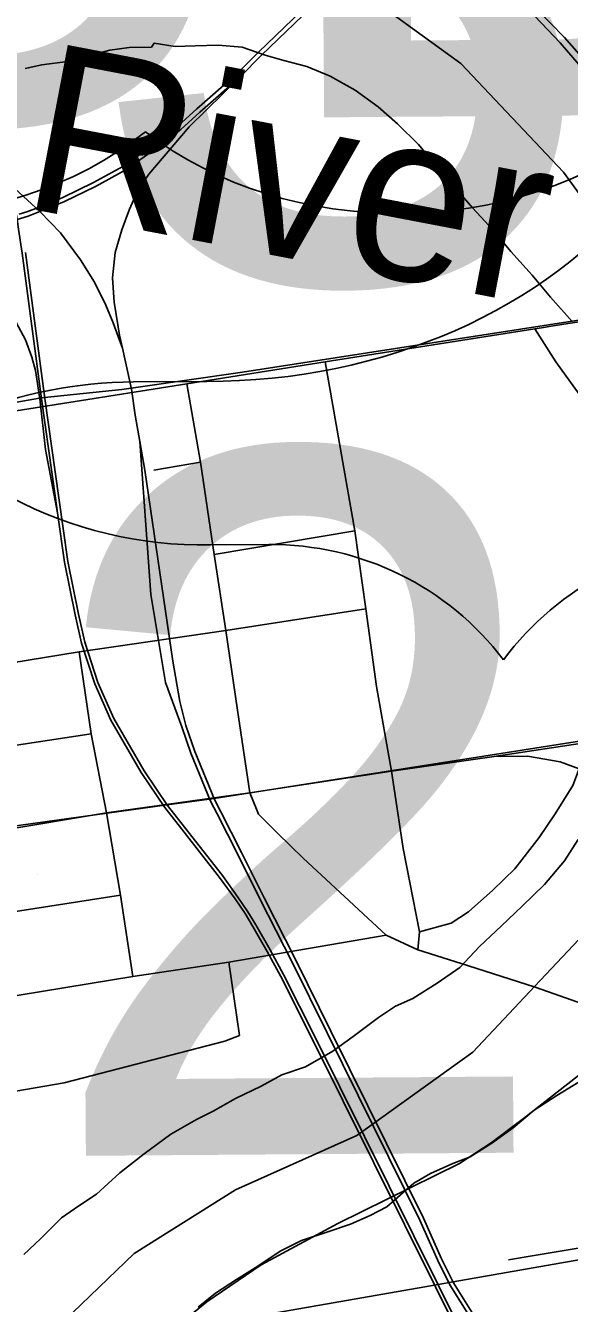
# Model space of a CAD drawing. Extents: x 114604 to 551442, y 316898 to 567001.
# Drawn here: x 202701 to 204319, y 383793 to 387595 of the extents above; entities that cross this region are included whole.
import ezdxf

# ---------------------------------------------------------------- set-up
doc = ezdxf.new("R2010")
doc.units = 0
for name, color, linetype in [('_CIVIL_CONSTRUCTION', 7, 'Continuous'), ('DV_X_County_Line', 7, 'Continuous'), ('GE_P_Alignment_1000_Bearings', 7, 'Continuous'), ('GE_P_Alignment_1000_Stations', 7, 'Continuous'), ('GE_P_Alignment_100_Cardinal_Points', 7, 'Continuous'), ('GE_P_Alignment_500_Cardinal_Points', 7, 'Continuous'), ('GE_P_Alignment_500_Distances', 7, 'Continuous'), ('RD_P_GR_Rt', 7, 'Continuous'), ('RD_X_RR_1', 7, 'Continuous'), ('SN_P_Signs', 7, 'Continuous')]:
    doc.layers.add(name, color=color, linetype=linetype)

msp = doc.modelspace()

# ---------------------------------------------------------------- linework, layer by layer
at = {"layer": '_CIVIL_CONSTRUCTION'}
for p, q in [((204383.8, 385464.1), (204095.5, 385420.2)), ((204095.5, 385420.2), (203790.5, 385377)), ((203790.5, 385377), (203368.3, 385312.5)), ((203368.3, 385312.5), (202941.9, 385252.5)), ((202941.9, 385252.5), (202526.6, 385183.9)), ((203306.2, 384808.2), (203774.6, 384888.6)), ((203774.6, 384888.6), (203868.7, 384844.9)), ((203868.7, 384844.9), (204016.2, 384798.2)), ((203020.3, 384765.6), (203306.2, 384808.2)), ((202600.8, 384696.6), (203020.3, 384765.6))]:
    msp.add_line(p, q, dxfattribs=at)
for points in [[(204348, 385383.5), (204292.1, 385404.4), (204194.8, 385420.9), (204095.5, 385420.2)], [(204016.2, 384798.2), (204217.8, 384734.5), (204524.7, 384625.5), (204654.3, 384582)]]:
    msp.add_lwpolyline(points, dxfattribs=at)
at = {"layer": 'DV_X_County_Line'}
for points in [[(204348.2, 387478.1), (204292.1, 387544.1), (204236, 387602.2), (204171.9, 387670.2), (204119.9, 387730.3), (204055.8, 387788.3), (203979.7, 387842.3), (203909.6, 387874.2), (203839.6, 387900.2), (203771.5, 387932.2), (203699.5, 387962.1), (203627.5, 387982.1), (203553.4, 387998), (203491.4, 387999.9), (203423.4, 387995.8), (203355.4, 387993.7), (203355.4, 387985.7)], [(202700, 387467.9), (202750, 387478), (202826, 387488.1), (202879.9, 387502.2), (202951.9, 387522.3), (203009.9, 387530.4), (203075.9, 387530.5)], [(203075.9, 387530.5), (203083.9, 387542.5), (203146, 387532.6), (203206, 387534.7), (203274, 387536.8), (203346, 387530.9), (203414, 387506.9), (203470.1, 387491), (203538.1, 387473), (203608.1, 387445), (203682.2, 387403.1), (203750.3, 387353.1), (203808.4, 387303), (203870.4, 387241), (203912.5, 387191), (203970.6, 387122.9), (204030.7, 387052.9), (204092.8, 386986.8), (204144.9, 386922.8), (204209, 386852.7), (204263.1, 386786.7), (204327.2, 386714.6)], [(204345.1, 385173.7), (204305.2, 385109.5), (204245.3, 385039.3), (204179.3, 384975.1), (204117.4, 384916.9), (204051.5, 384854.7), (203993.5, 384792.5), (203925.6, 384746.3), (203853.6, 384700.1), (203801.7, 384678), (203751.7, 384643.9), (203675.7, 384587.7), (203615.8, 384543.5), (203533.8, 384497.3), (203463.8, 384473.2), (203401.9, 384439), (203325.9, 384402.8), (203260, 384364.7), (203210, 384340.6), (203134, 384296.4), (203054.1, 384238.2), (202982.1, 384182), (202912.2, 384117.7), (202860.2, 384083.6), (202808.3, 384047.5), (202746.3, 383985.3), (202696.4, 383939.1)], [(203214.7, 383781.5), (203266.6, 383823.6), (203328.6, 383863.8), (203392.5, 383903.9), (203458.5, 383948.1), (203522.5, 383980.3), (203600.5, 384006.4), (203668.4, 384028.6), (203726.4, 384054.7), (203776.4, 384080.8), (203856.3, 384151), (203906.3, 384179.2), (203972.3, 384209.3), (204024.2, 384229.4), (204088.2, 384269.6), (204152.2, 384315.8), (204214.1, 384368), (204282.1, 384412.1), (204348, 384452.3)]]:
    msp.add_lwpolyline(points, dxfattribs=at)
at = {"layer": 'GE_P_Alignment_1000_Bearings'}
for p, q in [((203330.7, 387452.3), (203331, 387452.6)), ((203331, 387452.6), (203331.3, 387452.9)), ((202758, 386488.8), (202987.8, 386512.1)), ((202987.8, 386512.1), (203015.8, 386515.9)), ((202742.8, 386486.9), (202758, 386488.8)), ((203262.2, 385295.4), (206098.4, 385741.3)), ((202530.8, 385194), (203122.2, 385277)), ((203122.2, 385277), (203262.2, 385295.4)), ((203973.3, 383857.2), (203929.1, 383849.4))]:
    msp.add_line(p, q, dxfattribs=at)
for points in [[(203340, 387443), (203403.7, 387507.1), (204064.6, 388143), (204371.5, 388439), (204665.3, 388719), (204861.1, 388915.5), (205042.2, 389134.9), (205161.3, 389274.7), (205195, 389322.8), (205238.6, 389394.2), (205341.2, 389563.5), (205434.7, 389694.7), (205536, 389805.9), (205621.4, 389907.9), (205813.2, 390049.2), (206016, 390195.8), (206539.6, 390587.6), (206616.7, 390654), (206777.2, 390813.7), (207055.6, 391100.9), (207355.4, 391441.6)], [(203331, 387452.6), (203394.5, 387516.5), (204055.5, 388152.5), (204362.4, 388448.5), (204656.1, 388728.3), (204851.4, 388924.4), (205032.1, 389143.3), (205150.9, 389282.7), (205184, 389330), (205227.4, 389401), (205330.2, 389570.7), (205424.5, 389703), (205526.1, 389814.5), (205612.3, 389917.5), (205800, 390058.4)], [(202682.5, 387033.6), (202704.9, 387040.9), (202739.5, 387054.1), (202812.2, 387083.9), (202903.4, 387127.8), (202991, 387175.7), (203086.4, 387243.2), (203155.2, 387296.4), (203211.1, 387347.3), (203331, 387452.6)], [(201804.9, 386939.6), (201994.3, 386946.5), (202243.2, 386956.2), (202414.6, 386964.2), (202482.4, 386969.7), (202567.4, 386986.6), (202686.4, 387021.1), (202709.3, 387028.5), (202744.3, 387041.9), (202817.5, 387071.9), (202909.4, 387116.1), (202997.9, 387164.5), (203094.2, 387232.6), (203163.6, 387286.3), (203219.8, 387337.5), (203340, 387443)], [(203340, 387443), (203187.8, 387293.8), (203067.7, 387153.2), (203034.2, 387102.2), (203011, 387048.8), (202987.9, 386987.6), (202968.4, 386919.7), (202960.5, 386844.7), (202965.1, 386772.1), (202981.3, 386674.2), (202990, 386635.1)], [(202796.4, 386145.4), (202790.3, 386188.9), (202749.2, 386484.7), (202720.4, 386700.5), (202691.4, 386918.3), (202680.5, 386989.6), (202676.4, 387019.5), (202660.8, 387107.2), (202647.2, 387175.7), (202635.2, 387227.6), (202613, 387301.1), (202594.7, 387351.8), (202589.1, 387365.9)], [(202990, 386635.1), (202977.1, 386670), (202962, 386710.9), (202939.8, 386763.5), (202906, 386831.3), (202865.2, 386898), (202805.7, 386978.3), (202744.3, 387041.9), (202670.7, 387109.1)], [(203015.8, 386515.9), (203347.1, 386564), (205911.3, 386960.7)], [(201804.9, 386939.6), (202102, 386942.6), (202212.7, 386941.8), (202274.8, 386937.6), (202319.6, 386934.6), (202374.2, 386924.9), (202414.1, 386913.9), (202457.9, 386898.4), (202547, 386847.3), (202585, 386816.6), (202618.3, 386784.1), (202652.6, 386740.4), (202673.7, 386711.2), (202700.9, 386659.8), (202720.2, 386608.8), (202730.5, 386569.1), (202744, 386484.1), (202761, 386333.6), (202796.4, 386145.4)], [(204054.6, 383595.6), (203930.3, 383846.6), (203562.9, 384584.9), (203469.4, 384770.1), (203428.7, 384845.4), (203386, 384919.6), (203363, 384958.1), (203333.3, 385002.1), (203286.9, 385066.4), (203174.4, 385209.9), (203123.4, 385274.2), (203054.4, 385377.6), (202964.1, 385533), (202916.7, 385640.5), (202877.9, 385760.3), (202858.5, 385844.3), (202827, 386000.1), (202800.3, 386190.3), (202759.2, 386486), (202730.4, 386701.9), (202701.4, 386919.8)], [(204074, 383695.6), (203974.5, 383854.4), (203938.9, 383926), (203885.7, 384046.4), (203609.9, 384603.2), (203505.4, 384814), (203411, 385000.1), (203344, 385134.9), (203282.3, 385255.7), (203263.4, 385292.5), (203205.2, 385435.2), (203178.2, 385512.7), (203160, 385584.3), (203139.5, 385703.8), (203056.2, 386272.8), (203041.3, 386358.1), (203027.7, 386436.2), (203017, 386513.1), (202990, 386635.1)], [(197380.8, 385620.4), (200862.7, 386154.7), (202742.8, 386486.9)], [(204063.4, 383688.9), (203963.5, 383848.2), (203927.5, 383920.7), (203874.3, 384041.1), (203598.7, 384597.7), (203494.2, 384808.4), (203399.7, 384994.5), (203332.7, 385129.2), (203271.1, 385250), (203251.9, 385287.3), (203193.4, 385430.7), (203166.1, 385509.1), (203117.4, 385640.6), (203074.3, 385902), (203041.3, 386358.1)], [(204150.5, 383381), (204045.6, 383591.1), (203921.2, 383842.2), (203553.9, 384580.4), (203460.4, 384765.4), (203419.9, 384840.6), (203377.3, 384914.5), (203354.5, 384952.8), (203325, 384996.4), (203278.8, 385060.4), (203166.5, 385203.7), (203115.3, 385268.3), (203045.8, 385372.3), (202955.1, 385528.4), (202907.3, 385637), (202868.2, 385757.7), (202848.7, 385842.2), (202817.1, 385998.4), (202796.4, 386145.4)], [(206323.5, 384262.5), (206121.6, 384232.8), (203973.3, 383857.2)], [(203929.1, 383849.4), (203889.4, 383842.5), (203343.8, 383747.1), (200165.3, 382456.3), (196041.6, 380963.5)]]:
    msp.add_lwpolyline(points, dxfattribs=at)
at = {"layer": 'GE_P_Alignment_1000_Stations'}
for p, q in [((204383.8, 385464.1), (204095.5, 385420.2)), ((204095.5, 385420.2), (203790.5, 385377)), ((203790.5, 385377), (203368.3, 385312.5)), ((203368.3, 385312.5), (202941.9, 385252.5)), ((202941.9, 385252.5), (202526.6, 385183.9)), ((203306.2, 384808.2), (203774.6, 384888.6)), ((203774.6, 384888.6), (203868.7, 384844.9)), ((203868.7, 384844.9), (204016.2, 384798.2)), ((203020.3, 384765.6), (203306.2, 384808.2)), ((202600.8, 384696.6), (203020.3, 384765.6))]:
    msp.add_line(p, q, dxfattribs=at)
for points in [[(204264.9, 386700.7), (204538.3, 386743.9), (204596.6, 386752.9), (205021.9, 386835.5)], [(200846.1, 386148.6), (201124.5, 386198.4), (201402.3, 386234), (201679.4, 386278.6), (201842.2, 386306.4), (202093.4, 386348.2), (202162.5, 386359.9), (202344.7, 386389.6), (202466.7, 386409.7), (202553.7, 386429.8), (203180.7, 386529.1), (203593, 386594.3), (204217, 386693.1), (204236.6, 386696.2), (204264.9, 386700.7)], [(204348, 385383.5), (204292.1, 385404.4), (204194.8, 385420.9), (204095.5, 385420.2)], [(204016.2, 384798.2), (204217.8, 384734.5), (204524.7, 384625.5), (204654.3, 384582)]]:
    msp.add_lwpolyline(points, dxfattribs=at)
at = {"layer": 'GE_P_Alignment_100_Cardinal_Points'}
for p, q in [((203083, 386272.5), (203221.5, 386296)), ((203263, 386021.2), (203681.5, 386092.2))]:
    msp.add_line(p, q, dxfattribs=at)
for points in [[(203968, 384924.8), (204018.7, 384958), (204092, 385023), (204157.2, 385086), (204229, 385179.1), (204277, 385249.3), (204329.1, 385333.8), (204348, 385383.5), (204383.8, 385464.1), (204420.2, 385571.6), (204465.1, 385680.1), (204482.5, 385808.5), (204502.2, 386018.8), (204479.4, 386135.8), (204465.2, 386223.1), (204434.5, 386328.6), (204412.3, 386391.5), (204348, 386498.9), (204279.5, 386594.4), (204217, 386693.1)], [(203873.3, 384898.4), (203825.2, 385146.2), (203790.5, 385377), (203745.5, 385628.8), (203713.3, 385859.6), (203681.5, 386092.2), (203593, 386594.3)], [(203388.2, 385263.4), (203368.3, 385312.5), (203332.3, 385558.4), (203297.3, 385795.2), (203263, 386021.2), (203221.5, 386296), (203180.7, 386529.1)], [(201067.8, 385404.6), (201250.1, 385434.4), (201524.2, 385476.6), (201793.3, 385519.9), (201942.2, 385551.9), (201961.8, 385577.8), (201971.1, 385586.1), (202002, 385599.1), (202201.7, 385631.2), (202452.9, 385665.6), (202860.7, 385731.5), (203297.3, 385795.2), (203713.3, 385859.6)], [(203020.3, 384765.6), (202984, 385007.7), (202941.9, 385252.5), (202896.7, 385487.7), (202860.7, 385731.5)], [(201103.5, 385158.4), (201285.2, 385188.4), (201835.6, 385275.6), (201965.3, 385292), (201986.8, 385302), (201995.9, 385318.5), (201999.2, 385351.3), (202233.2, 385387.2), (202490.7, 385426.4), (202896.7, 385487.7)], [(203774.6, 384888.6), (203526.9, 385117.8), (203451.2, 385192.4), (203394.1, 385248.6), (203388.2, 385263.4)], [(201910, 384843.9), (202300.2, 384904.3), (202562.4, 384942.4), (202984, 385007.7)], [(203868.7, 384844.9), (203873.3, 384898.4), (203968, 384924.8)], [(202643.7, 384419.2), (202816.4, 384449.7), (203294.4, 384573.2), (203337.7, 384590.7), (203306.2, 384808.2)], [(204138.1, 383922.3), (204220.7, 383936.9), (204531.3, 383988), (204699.6, 384025.7), (204790.7, 384038.1)]]:
    msp.add_lwpolyline(points, dxfattribs=at)
at = {"layer": 'GE_P_Alignment_500_Cardinal_Points'}
for p, q in [((203022.6, 386534.8), (203240.2, 386536.4)), ((203251, 386049.8), (203425.1, 386051))]:
    msp.add_line(p, q, dxfattribs=at)
for centre, radius, start, end in [((203228.7, 387267.8), 1218.2, 155.2455, 271.0518), ((203431.3, 385180.9), 870.2, 37.2834, 90.4135), ((204823.6, 385190.9), 870.2, 90.4136, 143.5437)]:
    msp.add_arc(centre, radius, start, end, dxfattribs=at)
for centre, major_axis, start_param, end_param in [((203248.4, 387754.6), (-1522.8, -11), 1.559657, 3.580859), ((202292.1, 387895.2), (-1087.7, -7.9), 0.795399, 2.346194), ((203814.9, 387906.2), (-1087.7, -7.9), 0.795399, 2.346194), ((203028.9, 385664.7), (-1087.7, -7.9), 4.712389, 5.639684), ((204181.4, 384676.7), (-1522.8, -11), 1.559657, 3.580859)]:
    msp.add_ellipse(centre, major_axis=major_axis, ratio=0.8, start_param=start_param, end_param=end_param, dxfattribs=at)
at = {"layer": 'GE_P_Alignment_500_Distances'}
for points in [[(203661.7, 387725.1), (203995.9, 387481.9), (204301.7, 387158.9), (204595.4, 386755.7)], [(204595.4, 386755.7), (204301.7, 387158.9), (203995.9, 387481.9), (203661.7, 387725.1)], [(204347.1, 384875.8), (204216.6, 384737.3), (204031.6, 384541.1), (203686.5, 384292.9), (203326.4, 384131.2), (203024.2, 383941.2), (202737.2, 383664.4)], [(202737.2, 383664.4), (203024.2, 383941.2), (203326.4, 384131.2), (203686.5, 384292.9), (204031.6, 384541.1), (204216.6, 384737.3), (204347.1, 384875.8)]]:
    msp.add_lwpolyline(points, dxfattribs=at)
at = {"layer": 'SN_P_Signs'}
for points in [[(204392.3, 387460.7), (204305.1, 387559.5), (204177, 387691.4)], [(203164.9, 383736), (203240.9, 383798.1), (203402.8, 383908.2), (203630.7, 384030.5), (203992.5, 384208.9), (204086.5, 384271), (204182.4, 384343.1), (204446.2, 384549.4)]]:
    msp.add_lwpolyline(points, dxfattribs=at)

# ---------------------------------------------------------------- texts
at = {"layer": 'GE_P_Alignment_500_Cardinal_Points'}
for s, rotation, p in [('33D', 0.4135, (200254.3, 387298)), ('33', 0.4136, (202875.6, 386830.2)), ('62D', 0.4135, (201187.4, 384220.1))]:
    msp.add_text(s, height=2088.4, rotation=rotation, dxfattribs=at).set_placement(p)
at = {"layer": 'RD_P_GR_Rt'}
msp.add_text('River', height=500.01, rotation=349.1868, dxfattribs=at).set_placement((202679.3, 387056.5))
at = {"layer": 'RD_X_RR_1'}
for s, p in [('0', (203074.7, 385277.4)), ('/', (203074.8, 385277.4)), ('62D', (202737.8, 385068))]:
    msp.add_text(s, height=1, rotation=0.4135, dxfattribs=at).set_placement(p)

doc.saveas('drawing.dxf')
